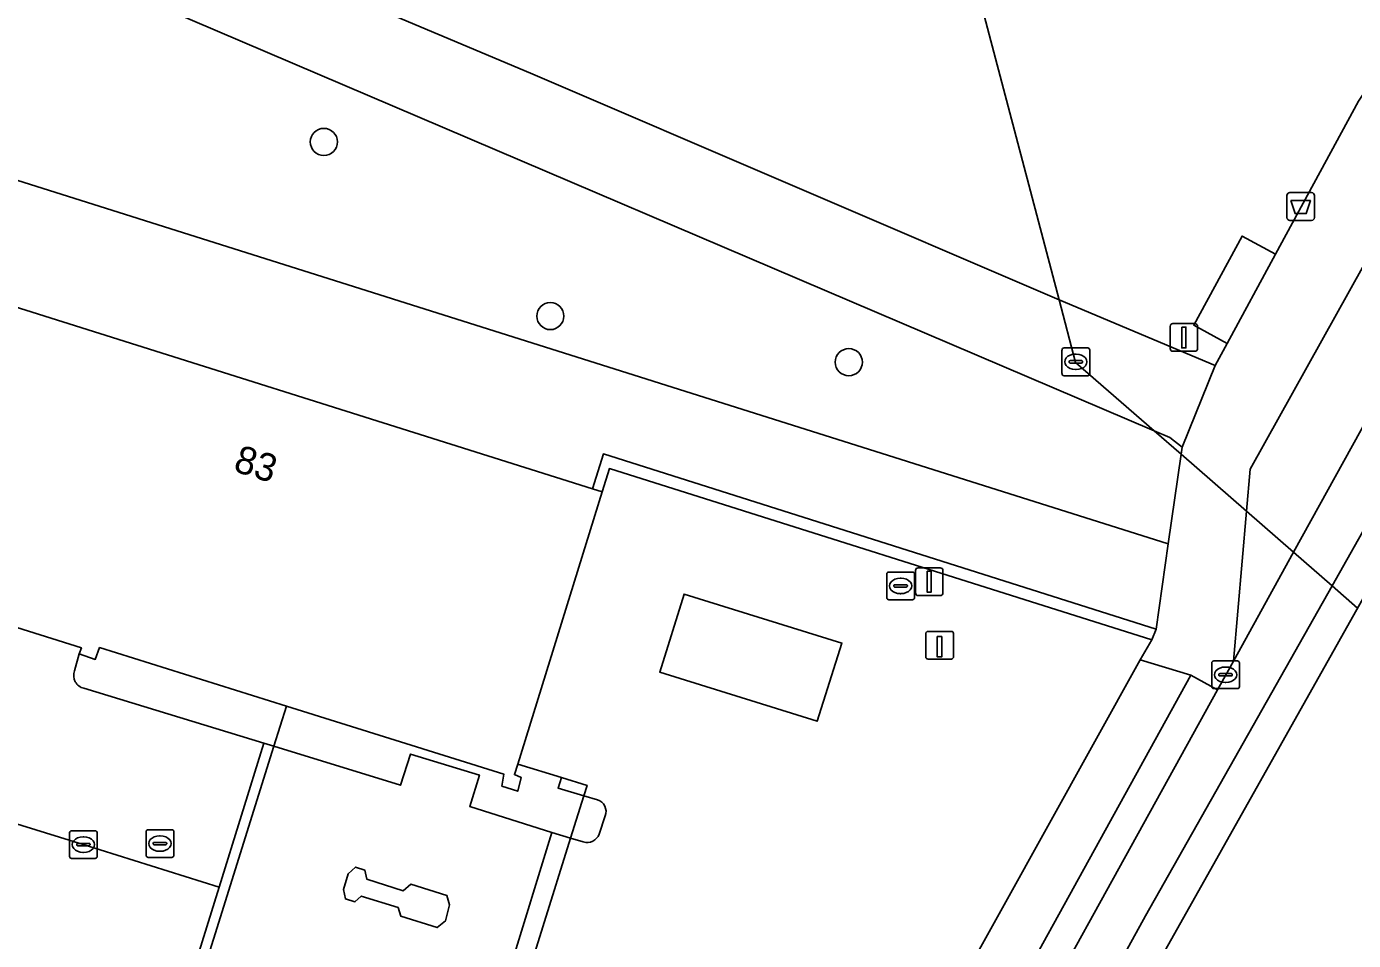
# Model space of a CAD drawing. Extents: x 162803 to 163818, y 381639 to 382475.
# Drawn here: x 163251.21 to 163299.1, y 381688.91 to 381721.89 of the extents above; entities that cross this region are included whole.
import ezdxf

# ---------------------------------------------------------------- set-up
doc = ezdxf.new("R2010")
doc.units = 0
for name, color, linetype in [('IMGEO_Afvalbak', 7, 'Continuous'), ('IMGEO_Boom', 7, 'Continuous'), ('IMGEO_Duiker', 7, 'Continuous'), ('IMGEO_Groenvoorziening', 7, 'Continuous'), ('IMGEO_Kolk', 7, 'Continuous'), ('IMGEO_Laadpaal', 7, 'Continuous'), ('IMGEO_Lichtmast', 7, 'Continuous'), ('IMGEO_Muur', 7, 'Continuous'), ('IMGEO_OVBaan_open', 7, 'Continuous'), ('IMGEO_Pand', 7, 'Continuous'), ('IMGEO_Pand_nummerreeks', 7, 'Continuous'), ('IMGEO_Rijbaan_lokaal_gesloten', 7, 'Continuous'), ('IMGEO_Rijbaan_lokaal_open', 7, 'Continuous'), ('IMGEO_Rioolput', 7, 'Continuous'), ('IMGEO_Verkeersbordpaal', 7, 'Continuous'), ('IMGEO_Verkeerseiland_gesloten', 7, 'Continuous'), ('IMGEO_Voetpad_gesloten', 7, 'Continuous'), ('IMGEO_Voetpad_open', 7, 'Continuous')]:
    doc.layers.add(name, color=color, linetype=linetype)

msp = doc.modelspace()

# ---------------------------------------------------------------- linework, layer by layer
at = {"layer": 'IMGEO_Afvalbak'}
for p, q in [((163296.7, 381714.994), (163296.7, 381715.794)), ((163296.7, 381715.794), (163296.7, 381714.994)), ((163296.8, 381715.894), (163297.59, 381715.894)), ((163297.59, 381715.894), (163296.8, 381715.894)), ((163297.69, 381715.794), (163297.69, 381714.994)), ((163297.69, 381714.994), (163297.69, 381715.794)), ((163297.59, 381714.894), (163296.8, 381714.894)), ((163296.8, 381714.894), (163297.59, 381714.894))]:
    msp.add_line(p, q, dxfattribs=at)
msp.add_lwpolyline([(163296.843, 381715.608), (163297.547, 381715.608), (163297.398, 381715.138), (163296.992, 381715.138), (163296.843, 381715.608)], dxfattribs=at)
for centre, start, end in [((163296.8, 381715.794), 90, 180), ((163296.8, 381715.794), 90, 180), ((163297.59, 381715.794), 0, 90), ((163297.59, 381715.794), 360, 90), ((163296.8, 381714.994), 180, 270), ((163296.8, 381714.994), 180, 270), ((163297.59, 381714.994), 270, 0), ((163297.59, 381714.994), 270, 0)]:
    msp.add_arc(centre, 0.1, start, end, dxfattribs=at)
at = {"layer": 'IMGEO_Boom'}
for centre in [(163261.938, 381717.725), (163270.113, 381711.441), (163280.884, 381709.778)]:
    msp.add_circle(centre, 0.489, dxfattribs=at)
at = {"layer": 'IMGEO_Duiker'}
msp.add_lwpolyline([(163299.248, 381700.906), (163298.325, 381701.71), (163296.94, 381702.916), (163295.24, 381704.397), (163292.875, 381706.456), (163291.903, 381707.303), (163289.069, 381709.771), (163288.474, 381712.026), (163283.013, 381732.741), (163281.674, 381737.818), (163281.621, 381738.021)], dxfattribs=at)
at = {"layer": 'IMGEO_Groenvoorziening'}
msp.add_lwpolyline([(163265.563, 381760.317), (163266.042, 381760.607), (163264.348, 381761.417), (163248.454, 381752.039), (163241.86, 381731.681), (163241.909, 381731.66), (163256.019, 381725.843), (163269.396, 381720.204), (163288.474, 381712.026), (163294.112, 381709.662), (163294.541, 381710.453), (163293.332, 381711.11), (163295.078, 381714.326), (163296.287, 381713.67), (163299.284, 381719.19), (163299.747, 381719.898), (163300.663, 381721.046), (163304.856, 381725.599), (163311.176, 381737.05)], dxfattribs=at)
for points in [[(163292.911, 381706.709), (163292.47, 381707.061), (163291.903, 381707.303), (163254.408, 381723.309), (163240.704, 381728.932), (163239.525, 381729.44), (163235.47, 381715.356), (163244.088, 381712.664), (163245.811, 381717.927), (163292.414, 381703.217), (163292.875, 381706.456)], [(163245.811, 381717.927), (163244.088, 381712.664), (163235.47, 381715.356), (163234.684, 381712.297), (163247.4, 381708.224), (163248.724, 381712.426), (163271.631, 381705.207), (163272.026, 381706.468), (163291.976, 381700.14), (163292.414, 381703.217)]]:
    msp.add_lwpolyline(points, close=True, dxfattribs=at)
at = {"layer": 'IMGEO_Kolk'}
for p, q in [((163282.255, 381701.278), (163282.255, 381702.13)), ((163282.33, 381702.204), (163283.182, 381702.204)), ((163282.743, 381701.984), (163282.768, 381701.984)), ((163283.256, 381702.13), (163283.256, 381701.278)), ((163282.514, 381701.698), (163282.514, 381701.71)), ((163282.952, 381701.661), (163282.554, 381701.661)), ((163282.557, 381701.747), (163282.955, 381701.747)), ((163282.766, 381701.424), (163282.741, 381701.424)), ((163282.998, 381701.71), (163282.998, 381701.698)), ((163283.182, 381701.204), (163282.33, 381701.204)), ((163293.983, 381698.072), (163293.983, 381698.924)), ((163294.058, 381698.998), (163294.91, 381698.998)), ((163294.984, 381698.924), (163294.984, 381698.072)), ((163294.242, 381698.492), (163294.242, 381698.504)), ((163294.68, 381698.455), (163294.282, 381698.455)), ((163294.285, 381698.541), (163294.683, 381698.541)), ((163294.471, 381698.778), (163294.496, 381698.778)), ((163294.726, 381698.504), (163294.726, 381698.492)), ((163294.91, 381697.998), (163294.058, 381697.998)), ((163294.494, 381698.218), (163294.469, 381698.218)), ((163252.757, 381691.944), (163252.757, 381692.796)), ((163252.832, 381692.87), (163253.684, 381692.87)), ((163253.758, 381692.796), (163253.758, 381691.944)), ((163253.016, 381692.364), (163253.016, 381692.376)), ((163253.454, 381692.327), (163253.056, 381692.327)), ((163253.059, 381692.413), (163253.457, 381692.413)), ((163253.245, 381692.65), (163253.27, 381692.65)), ((163253.5, 381692.376), (163253.5, 381692.364)), ((163253.684, 381691.87), (163252.832, 381691.87)), ((163253.268, 381692.09), (163253.243, 381692.09))]:
    msp.add_line(p, q, dxfattribs=at)
for points in [[(163282.255, 381701.278), (163282.255, 381702.13)], [(163282.33, 381702.204), (163283.182, 381702.204)], [(163283.256, 381702.13), (163283.256, 381701.278)], [(163283.182, 381701.204), (163282.33, 381701.204)], [(163293.983, 381698.072), (163293.983, 381698.924)], [(163294.058, 381698.998), (163294.91, 381698.998)], [(163294.984, 381698.924), (163294.984, 381698.072)], [(163294.91, 381697.998), (163294.058, 381697.998)], [(163252.757, 381691.944), (163252.757, 381692.796)], [(163252.832, 381692.87), (163253.684, 381692.87)], [(163253.758, 381692.796), (163253.758, 381691.944)], [(163253.684, 381691.87), (163252.832, 381691.87)]]:
    msp.add_lwpolyline(points, dxfattribs=at)
for centre, radius, start, end in [((163282.332, 381702.128), 0.0765, 91.552, 178.448), ((163282.332, 381702.128), 0.0765, 91.552, 178.448), ((163283.18, 381702.128), 0.0765, 1.552, 88.448), ((163283.18, 381702.128), 0.0765, 1.552, 88.448), ((163282.554, 381701.707), 0.0403, 85.8775, 175.7526), ((163282.551, 381701.697), 0.0366, 178.938, 274.7102), ((163282.955, 381701.704), 0.043, 264.8664, 352.4533), ((163282.959, 381701.709), 0.0386, 1.7309, 96.639), ((163282.332, 381701.28), 0.0765, 181.552, 268.448), ((163282.332, 381701.28), 0.0765, 181.552, 268.448), ((163283.18, 381701.28), 0.0765, 271.552, 358.448), ((163283.18, 381701.28), 0.0765, 271.552, 358.448), ((163294.06, 381698.922), 0.0765, 91.552, 178.448), ((163294.06, 381698.922), 0.0765, 91.552, 178.448), ((163294.908, 381698.922), 0.0765, 1.552, 88.448), ((163294.908, 381698.922), 0.0765, 1.552, 88.448), ((163294.282, 381698.501), 0.0403, 85.8775, 175.7526), ((163294.279, 381698.491), 0.0366, 178.938, 274.7102), ((163294.683, 381698.498), 0.043, 264.8664, 352.4533), ((163294.687, 381698.503), 0.0386, 1.7309, 96.639), ((163294.06, 381698.074), 0.0765, 181.552, 268.448), ((163294.06, 381698.074), 0.0765, 181.552, 268.448), ((163294.908, 381698.074), 0.0765, 271.552, 358.448), ((163294.908, 381698.074), 0.0765, 271.552, 358.448), ((163252.834, 381692.794), 0.0765, 91.552, 178.448), ((163252.834, 381692.794), 0.0765, 91.552, 178.448), ((163253.682, 381692.794), 0.0765, 1.552, 88.448), ((163253.682, 381692.794), 0.0765, 1.552, 88.448), ((163253.056, 381692.373), 0.0403, 85.8775, 175.7526), ((163253.053, 381692.363), 0.0366, 178.938, 274.7102), ((163253.457, 381692.37), 0.043, 264.8664, 352.4533), ((163253.461, 381692.375), 0.0386, 1.7309, 96.639), ((163252.834, 381691.946), 0.0765, 181.552, 268.448), ((163252.834, 381691.946), 0.0765, 181.552, 268.448), ((163253.682, 381691.946), 0.0765, 271.552, 358.448), ((163253.682, 381691.946), 0.0765, 271.552, 358.448)]:
    msp.add_arc(centre, radius, start, end, dxfattribs=at)
for centre, major_axis, ratio, start_param, end_param in [((163282.742, 381701.704), (-0.387, 0.002), 0.722429, 4.712389, 7.853982), ((163282.767, 381701.704), (-0.39, 0.002), 0.717154, 1.570796, 4.712389), ((163294.47, 381698.498), (-0.387, 0.002), 0.722429, 4.712389, 7.853982), ((163294.495, 381698.498), (-0.39, 0.002), 0.717154, 1.570796, 4.712389), ((163253.244, 381692.37), (-0.387, 0.002), 0.722429, 4.712389, 7.853982), ((163253.269, 381692.37), (-0.39, 0.002), 0.717154, 1.570796, 4.712389)]:
    msp.add_ellipse(centre, major_axis=major_axis, ratio=ratio, start_param=start_param, end_param=end_param, dxfattribs=at)
at = {"layer": 'IMGEO_Laadpaal'}
for p, q in [((163283.663, 381699.981), (163283.663, 381699.14)), ((163283.663, 381699.981), (163283.663, 381699.14)), ((163284.579, 381700.065), (163283.738, 381700.065)), ((163284.579, 381700.065), (163283.738, 381700.065)), ((163284.663, 381699.149), (163284.663, 381699.99)), ((163284.663, 381699.149), (163284.663, 381699.99)), ((163283.747, 381699.065), (163284.588, 381699.065)), ((163283.747, 381699.065), (163284.588, 381699.065))]:
    msp.add_line(p, q, dxfattribs=at)
msp.add_lwpolyline([(163284.078, 381699.878), (163284.238, 381699.878), (163284.238, 381699.145), (163284.078, 381699.145), (163284.078, 381699.878)], dxfattribs=at)
for centre, start, end in [((163283.741, 381699.987), 92.4484, 184.2845), ((163283.741, 381699.987), 92.4484, 184.2845), ((163284.585, 381699.987), 2.4484, 94.2845), ((163284.585, 381699.987), 2.4484, 94.2845), ((163283.741, 381699.143), 182.4484, 274.2845), ((163283.741, 381699.143), 182.4484, 274.2845), ((163284.585, 381699.143), 272.4484, 4.2845), ((163284.585, 381699.143), 272.4484, 4.2845)]:
    msp.add_arc(centre, 0.0779, start, end, dxfattribs=at)
at = {"layer": 'IMGEO_Lichtmast'}
for p, q in [((163283.391, 381702.356), (163284.181, 381702.356)), ((163284.181, 381702.356), (163283.391, 381702.356)), ((163283.291, 381701.456), (163283.291, 381702.256)), ((163283.291, 381702.256), (163283.291, 381701.456)), ((163284.281, 381702.256), (163284.281, 381701.456)), ((163284.281, 381701.456), (163284.281, 381702.256)), ((163284.181, 381701.356), (163283.391, 381701.356)), ((163283.391, 381701.356), (163284.181, 381701.356))]:
    msp.add_line(p, q, dxfattribs=at)
msp.add_lwpolyline([(163283.711, 381702.231), (163283.861, 381702.231), (163283.861, 381701.481), (163283.711, 381701.481), (163283.711, 381702.231)], dxfattribs=at)
for centre, start, end in [((163283.391, 381702.256), 90, 180), ((163283.391, 381702.256), 90, 180), ((163284.181, 381702.256), 0, 90), ((163284.181, 381702.256), 360, 90), ((163283.391, 381701.456), 180, 270), ((163283.391, 381701.456), 180, 270), ((163284.181, 381701.456), 270, 0), ((163284.181, 381701.456), 270, 0)]:
    msp.add_arc(centre, 0.1, start, end, dxfattribs=at)
at = {"layer": 'IMGEO_Muur'}
msp.add_lwpolyline([(163272.026, 381706.468), (163271.631, 381705.207), (163271.979, 381705.097), (163272.244, 381705.937), (163291.822, 381699.761), (163291.976, 381700.14)], close=True, dxfattribs=at)
at = {"layer": 'IMGEO_OVBaan_open'}
msp.add_lwpolyline([(163311.279, 381728.855), (163309.237, 381726.796), (163304.126, 381721.642), (163295.371, 381705.914), (163295.24, 381704.397), (163294.771, 381698.992), (163296.94, 381702.916)], close=True, dxfattribs=at)
at = {"layer": 'IMGEO_Pand'}
for points in [[(163271.979, 381705.097), (163271.631, 381705.207), (163248.724, 381712.426), (163247.4, 381708.224), (163245.487, 381702.155), (163245.2, 381702.245), (163245.043, 381701.749), (163245.615, 381701.568), (163245.722, 381701.819), (163253.186, 381699.465), (163253.109, 381699.248), (163253.684, 381699.054), (163253.841, 381699.48), (163260.585, 381697.367), (163268.437, 381694.907), (163268.366, 381694.484), (163268.937, 381694.297), (163269.061, 381694.786), (163268.817, 381694.899), (163268.934, 381695.278)], [(163279.746, 381696.82), (163280.637, 381699.644), (163274.941, 381701.41), (163274.059, 381698.589)]]:
    msp.add_lwpolyline(points, close=True, dxfattribs=at)
at = {"layer": 'IMGEO_Rijbaan_lokaal_gesloten'}
for points in [[(163304.255, 381712.196), (163311.529, 381725.621), (163324.948, 381750.023), (163367.924, 381828.37), (163366.609, 381829.082), (163322.968, 381750), (163314.199, 381734.104), (163311.279, 381728.855), (163296.94, 381702.916), (163294.771, 381698.992), (163294.59, 381698.664), (163294.187, 381697.958), (163284.657, 381680.684), (163282.65, 381677.022)], [(163370.398, 381827.031), (163367.924, 381828.37), (163324.948, 381750.023), (163311.529, 381725.621), (163304.255, 381712.196), (163298.325, 381701.71), (163291.588, 381689.799), (163283.562, 381675.182), (163279.047, 381667.968), (163273.728, 381661.499)], [(163273.484, 381655.096), (163319.424, 381736.781), (163362.879, 381814.36), (163370.398, 381827.031)], [(163273.728, 381661.499), (163279.047, 381667.968), (163283.562, 381675.182), (163291.588, 381689.799), (163298.325, 381701.71), (163304.255, 381712.196)]]:
    msp.add_lwpolyline(points, dxfattribs=at)
at = {"layer": 'IMGEO_Rijbaan_lokaal_open'}
for points in [[(163243.544, 381701.619), (163245.562, 381708.05), (163240.604, 381709.609), (163236.015, 381711.045), (163234.677, 381706.74), (163234.12, 381705.884), (163233.441, 381705.121), (163228.919, 381699.955), (163234.017, 381698.421), (163245.051, 381694.914), (163253.254, 381692.371), (163258.159, 381690.838), (163259.775, 381696.028), (163253.277, 381698.009)], [(163291.399, 381699.034), (163291.822, 381699.761), (163272.244, 381705.937), (163271.979, 381705.097), (163268.934, 381695.278), (163270.514, 381694.79), (163271.436, 381694.505), (163271.319, 381694.132), (163271.812, 381693.988)], [(163252.941, 381698.638), (163253.109, 381699.248), (163253.186, 381699.465), (163245.722, 381701.819), (163245.615, 381701.568), (163245.459, 381701.062)], [(163230.442, 381688.446), (163255.038, 381680.815), (163258.159, 381690.838), (163253.254, 381692.371), (163245.051, 381694.914), (163234.017, 381698.421), (163228.919, 381699.955), (163222.235, 381692.264), (163227.645, 381687.719)], [(163267.87, 381682.087), (163267.581, 381682.168), (163266.494, 381678.69), (163265.867, 381678.883), (163265.461, 381677.592), (163265.614, 381677.542), (163281.403, 381681.027), (163291.399, 381699.034)], [(163272.093, 381693.408), (163271.875, 381692.747)], [(163271.302, 381692.465), (163270.842, 381692.605), (163267.841, 381683.001), (163268.138, 381682.915)]]:
    msp.add_lwpolyline(points, dxfattribs=at)
for points in [[(163274.059, 381698.589), (163274.941, 381701.41), (163280.637, 381699.644), (163279.746, 381696.82)], [(163265.461, 381677.592), (163265.867, 381678.883), (163255.782, 381681.997), (163260.132, 381695.918), (163259.775, 381696.028), (163258.159, 381690.838), (163255.038, 381680.815)], [(163255.782, 381681.997), (163265.867, 381678.883), (163266.956, 381682.344), (163267.21, 381683.185), (163270.164, 381692.812), (163267.204, 381693.747), (163267.55, 381694.878), (163265.067, 381695.633), (163264.708, 381694.511), (163260.132, 381695.918)], [(163271.436, 381694.505), (163270.514, 381694.79), (163270.394, 381694.403), (163271.319, 381694.132)], [(163270.842, 381692.605), (163270.164, 381692.812), (163267.21, 381683.185), (163267.841, 381683.001)], [(163266.022, 381689.376), (163264.716, 381689.783), (163264.614, 381690.097), (163263.286, 381690.515), (163263.057, 381690.304), (163262.718, 381690.408), (163262.648, 381690.745), (163262.818, 381691.31), (163263.077, 381691.558), (163263.421, 381691.447), (163263.49, 381691.117), (163264.799, 381690.707), (163265.075, 381690.944), (163266.381, 381690.534), (163266.476, 381690.193), (163266.324, 381689.617)]]:
    msp.add_lwpolyline(points, close=True, dxfattribs=at)
for centre, radius, start, end in [((163253.383, 381698.47), 0.473, 159.1946, 257.026), ((163271.677, 381693.564), 0.445, 339.4223, 72.2765), ((163271.437, 381692.913), 0.468, 253.1693, 339.2386)]:
    msp.add_arc(centre, radius, start, end, dxfattribs=at)
at = {"layer": 'IMGEO_Rioolput'}
for p, q in [((163288.579, 381709.364), (163288.579, 381710.216)), ((163288.654, 381710.29), (163289.506, 381710.29)), ((163289.067, 381710.07), (163289.092, 381710.07)), ((163289.58, 381710.216), (163289.58, 381709.364)), ((163288.838, 381709.784), (163288.838, 381709.796)), ((163289.276, 381709.747), (163288.878, 381709.747)), ((163288.881, 381709.833), (163289.279, 381709.833)), ((163289.09, 381709.51), (163289.065, 381709.51)), ((163289.322, 381709.796), (163289.322, 381709.784)), ((163289.506, 381709.29), (163288.654, 381709.29)), ((163255.522, 381691.981), (163255.522, 381692.833)), ((163255.597, 381692.907), (163256.449, 381692.907)), ((163256.523, 381692.833), (163256.523, 381691.981)), ((163255.781, 381692.401), (163255.781, 381692.413)), ((163256.219, 381692.364), (163255.821, 381692.364)), ((163255.824, 381692.45), (163256.222, 381692.45)), ((163256.01, 381692.687), (163256.035, 381692.687)), ((163256.265, 381692.413), (163256.265, 381692.401)), ((163256.449, 381691.907), (163255.597, 381691.907)), ((163256.033, 381692.127), (163256.008, 381692.127))]:
    msp.add_line(p, q, dxfattribs=at)
for points in [[(163288.579, 381709.364), (163288.579, 381710.216)], [(163288.654, 381710.29), (163289.506, 381710.29)], [(163289.58, 381710.216), (163289.58, 381709.364)], [(163289.506, 381709.29), (163288.654, 381709.29)], [(163255.522, 381691.981), (163255.522, 381692.833)], [(163255.597, 381692.907), (163256.449, 381692.907)], [(163256.523, 381692.833), (163256.523, 381691.981)], [(163256.449, 381691.907), (163255.597, 381691.907)]]:
    msp.add_lwpolyline(points, dxfattribs=at)
for centre, radius, start, end in [((163288.656, 381710.214), 0.0765, 91.552, 178.448), ((163288.656, 381710.214), 0.0765, 91.552, 178.448), ((163289.504, 381710.214), 0.0765, 1.552, 88.448), ((163289.504, 381710.214), 0.0765, 1.552, 88.448), ((163288.878, 381709.793), 0.0403, 85.8775, 175.7526), ((163288.875, 381709.783), 0.0366, 178.938, 274.7102), ((163289.279, 381709.79), 0.043, 264.8664, 352.4533), ((163289.283, 381709.795), 0.0386, 1.7309, 96.639), ((163288.656, 381709.366), 0.0765, 181.552, 268.448), ((163288.656, 381709.366), 0.0765, 181.552, 268.448), ((163289.504, 381709.366), 0.0765, 271.552, 358.448), ((163289.504, 381709.366), 0.0765, 271.552, 358.448), ((163255.599, 381692.831), 0.0765, 91.552, 178.448), ((163255.599, 381692.831), 0.0765, 91.552, 178.448), ((163256.447, 381692.831), 0.0765, 1.552, 88.448), ((163256.447, 381692.831), 0.0765, 1.552, 88.448), ((163255.821, 381692.41), 0.0403, 85.8775, 175.7526), ((163255.818, 381692.4), 0.0366, 178.938, 274.7102), ((163256.222, 381692.407), 0.043, 264.8664, 352.4533), ((163256.226, 381692.412), 0.0386, 1.7309, 96.639), ((163255.599, 381691.983), 0.0765, 181.552, 268.448), ((163255.599, 381691.983), 0.0765, 181.552, 268.448), ((163256.447, 381691.983), 0.0765, 271.552, 358.448), ((163256.447, 381691.983), 0.0765, 271.552, 358.448)]:
    msp.add_arc(centre, radius, start, end, dxfattribs=at)
for centre, major_axis, ratio, start_param, end_param in [((163289.066, 381709.79), (-0.387, 0.002), 0.722429, 4.712389, 7.853982), ((163289.091, 381709.79), (-0.39, 0.002), 0.717154, 1.570796, 4.712389), ((163256.009, 381692.407), (-0.387, 0.002), 0.722429, 4.712389, 7.853982), ((163256.034, 381692.407), (-0.39, 0.002), 0.717154, 1.570796, 4.712389)]:
    msp.add_ellipse(centre, major_axis=major_axis, ratio=ratio, start_param=start_param, end_param=end_param, dxfattribs=at)
at = {"layer": 'IMGEO_Verkeersbordpaal'}
for p, q in [((163292.484, 381710.269), (163292.484, 381711.069)), ((163292.484, 381711.069), (163292.484, 381710.269)), ((163292.584, 381711.169), (163293.374, 381711.169)), ((163293.374, 381711.169), (163292.584, 381711.169)), ((163293.474, 381711.069), (163293.474, 381710.269)), ((163293.474, 381710.269), (163293.474, 381711.069)), ((163293.374, 381710.169), (163292.584, 381710.169)), ((163292.584, 381710.169), (163293.374, 381710.169))]:
    msp.add_line(p, q, dxfattribs=at)
msp.add_lwpolyline([(163292.904, 381711.044), (163293.054, 381711.044), (163293.054, 381710.294), (163292.904, 381710.294), (163292.904, 381711.044)], dxfattribs=at)
for centre, start, end in [((163292.584, 381711.069), 90, 180), ((163292.584, 381711.069), 90, 180), ((163293.374, 381711.069), 0, 90), ((163293.374, 381711.069), 360, 90), ((163292.584, 381710.269), 180, 270), ((163292.584, 381710.269), 180, 270), ((163293.374, 381710.269), 270, 0), ((163293.374, 381710.269), 270, 0)]:
    msp.add_arc(centre, 0.1, start, end, dxfattribs=at)
at = {"layer": 'IMGEO_Verkeerseiland_gesloten'}
msp.add_lwpolyline([(163266.381, 381690.534), (163265.075, 381690.944), (163264.799, 381690.707), (163263.49, 381691.117), (163263.421, 381691.447), (163263.077, 381691.558), (163262.818, 381691.31), (163262.648, 381690.745), (163262.718, 381690.408), (163263.057, 381690.304), (163263.286, 381690.515), (163264.614, 381690.097), (163264.716, 381689.783), (163266.022, 381689.376), (163266.324, 381689.617), (163266.476, 381690.193)], close=True, dxfattribs=at)
at = {"layer": 'IMGEO_Voetpad_gesloten'}
msp.add_lwpolyline([(163227.895, 381734.558), (163231.626, 381732.839), (163233.036, 381732.232), (163239.525, 381729.44), (163240.704, 381728.932), (163254.408, 381723.309), (163291.903, 381707.303), (163292.47, 381707.061), (163292.911, 381706.709), (163294.112, 381709.662), (163288.474, 381712.026), (163269.396, 381720.204), (163256.019, 381725.843), (163241.909, 381731.66), (163241.86, 381731.681), (163234.41, 381734.868), (163229, 381737.368), (163228.9, 381737.42), (163228.803, 381737.478), (163223.805, 381740.271), (163221.717, 381741.438), (163165.579, 381774.251)], dxfattribs=at)
msp.add_lwpolyline([(163296.287, 381713.67), (163295.078, 381714.326), (163293.332, 381711.11), (163294.541, 381710.453)], close=True, dxfattribs=at)
at = {"layer": 'IMGEO_Voetpad_open'}
for points in [[(163299.284, 381719.19), (163296.287, 381713.67), (163294.541, 381710.453), (163294.112, 381709.662), (163292.911, 381706.709), (163292.875, 381706.456), (163292.414, 381703.217), (163291.976, 381700.14), (163291.822, 381699.761), (163291.399, 381699.034), (163293.233, 381698.484), (163294.187, 381697.958), (163294.59, 381698.664), (163294.771, 381698.992), (163295.24, 381704.397), (163295.371, 381705.914), (163304.126, 381721.642)], [(163253.277, 381698.009), (163259.775, 381696.028), (163260.132, 381695.918), (163260.585, 381697.367), (163253.841, 381699.48), (163253.684, 381699.054), (163253.109, 381699.248), (163252.941, 381698.638)], [(163282.65, 381677.022), (163284.657, 381680.684), (163283.703, 381681.211), (163293.233, 381698.484), (163291.399, 381699.034), (163281.403, 381681.027), (163275.013, 381670.711), (163273.246, 381668.804), (163268.929, 381664.492), (163264.927, 381660.563), (163266.985, 381658.467), (163271.942, 381663.308), (163272.642, 381663.991), (163274.243, 381665.565)], [(163271.812, 381693.988), (163271.319, 381694.132), (163270.842, 381692.605), (163271.302, 381692.465)], [(163271.875, 381692.747), (163272.093, 381693.408)]]:
    msp.add_lwpolyline(points, dxfattribs=at)
for points in [[(163294.187, 381697.958), (163293.233, 381698.484), (163283.703, 381681.211), (163284.657, 381680.684)], [(163268.937, 381694.297), (163268.366, 381694.484), (163268.437, 381694.907), (163260.585, 381697.367), (163260.132, 381695.918), (163264.708, 381694.511), (163265.067, 381695.633), (163267.55, 381694.878), (163267.204, 381693.747), (163270.164, 381692.812), (163270.842, 381692.605), (163271.319, 381694.132), (163270.394, 381694.403), (163270.514, 381694.79), (163268.934, 381695.278), (163268.817, 381694.899), (163269.061, 381694.786)]]:
    msp.add_lwpolyline(points, close=True, dxfattribs=at)
for centre, radius, start, end in [((163253.383, 381698.47), 0.473, 159.1946, 257.026), ((163271.677, 381693.564), 0.445, 339.4223, 72.2765), ((163271.437, 381692.913), 0.468, 253.1693, 339.2386)]:
    msp.add_arc(centre, radius, start, end, dxfattribs=at)

# ---------------------------------------------------------------- texts
at = {"layer": 'IMGEO_Pand_nummerreeks'}
msp.add_text('83', height=1, rotation=342.5935, dxfattribs=at).set_placement((163258.632, 381705.858))

doc.saveas('drawing.dxf')
